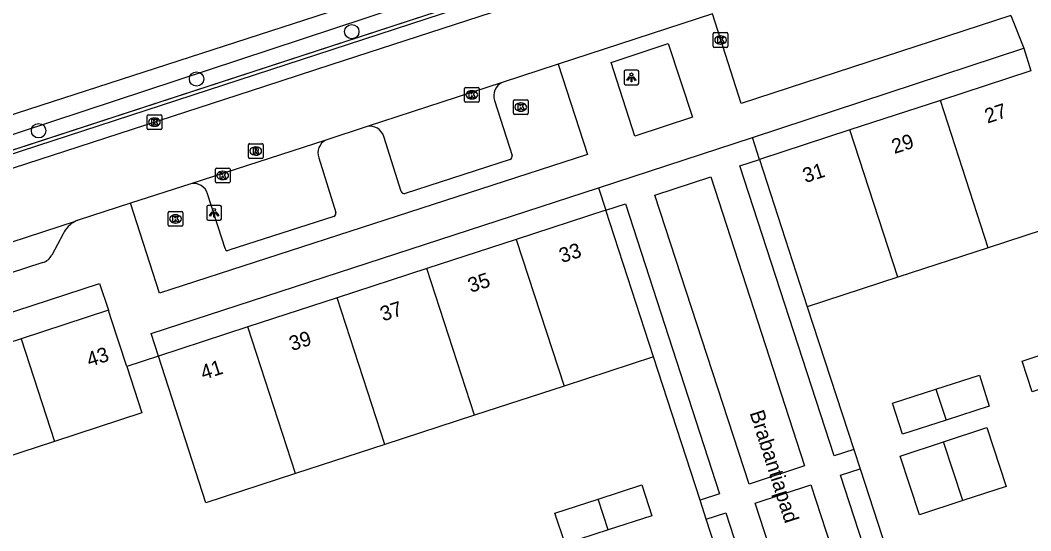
# Model space of a CAD drawing. Extents: x 158087 to 159494, y 382905 to 383981.
# Drawn here: x 159341 to 159409.8, y 383007.6 to 383042.3 of the extents above; entities that cross this region are included whole.
import ezdxf

# ---------------------------------------------------------------- set-up
doc = ezdxf.new("R2010")
doc.units = 0
for name, color, linetype in [('IMGEO_Boom', 7, 'Continuous'), ('IMGEO_Groenvoorziening', 7, 'Continuous'), ('IMGEO_Haag', 7, 'Continuous'), ('IMGEO_Hek', 7, 'Continuous'), ('IMGEO_Kolk', 7, 'Continuous'), ('IMGEO_Lichtpunt', 7, 'Continuous'), ('IMGEO_Openbare_ruimte_label', 7, 'Continuous'), ('IMGEO_Pand', 7, 'Continuous'), ('IMGEO_Pand_nummerreeks', 7, 'Continuous'), ('IMGEO_Parkeervlak_open', 7, 'Continuous'), ('IMGEO_Rijbaan_lokaal_open', 7, 'Continuous'), ('IMGEO_Rioolput', 7, 'Continuous'), ('IMGEO_Voetpad_open', 7, 'Continuous')]:
    doc.layers.add(name, color=color, linetype=linetype)

msp = doc.modelspace()

# ---------------------------------------------------------------- linework, layer by layer
at = {"layer": 'IMGEO_Boom'}
for centre in [(159363.541, 383041.571), (159352.978, 383038.354), (159342.229, 383034.835)]:
    msp.add_circle(centre, 0.489, dxfattribs=at)
at = {"layer": 'IMGEO_Groenvoorziening'}
for points in [[(159284.422, 383017.829), (159391.668, 383052.529)], [(159394.54, 383022.871), (159397.704, 383013.165)], [(159387.246, 383009.726), (159384.078, 383019.462)], [(159398.132, 383011.852), (159403.175, 382996.382)], [(159392.703, 382992.958), (159387.669, 383008.426)]]:
    msp.add_lwpolyline(points, dxfattribs=at)
at = {"layer": 'IMGEO_Haag'}
for points in [[(159377.099, 383115.09), (159382.015, 383099.425), (159394.354, 383061.521), (159394.742, 383059.92), (159394.852, 383058.864), (159394.851, 383057.802), (159394.74, 383056.747), (159394.518, 383055.708), (159394.189, 383054.699), (159393.757, 383053.729), (159392.761, 383052.242), (159392.064, 383051.469), (159391.291, 383050.772), (159390.448, 383050.16), (159389.547, 383049.64), (159388.596, 383049.216), (159285.231, 383015.529), (159284.949, 383016.331)], [(159284.949, 383016.331), (159291.731, 383018.535), (159390.174, 383050.984), (159391.668, 383052.529)]]:
    msp.add_lwpolyline(points, dxfattribs=at)
at = {"layer": 'IMGEO_Hek'}
msp.add_lwpolyline([(159377.099, 383115.09), (159382.015, 383099.425), (159394.354, 383061.521), (159394.742, 383059.92), (159394.852, 383058.864), (159394.851, 383057.802), (159394.74, 383056.747), (159394.518, 383055.708), (159394.189, 383054.699), (159393.757, 383053.729), (159392.761, 383052.242), (159392.064, 383051.469), (159391.291, 383050.772), (159390.448, 383050.16), (159389.547, 383049.64), (159388.596, 383049.216), (159337.033, 383032.412), (159285.231, 383015.529)], dxfattribs=at)
at = {"layer": 'IMGEO_Kolk'}
for p, q in [((159388.14, 383040.578), (159388.14, 383041.43)), ((159388.215, 383041.504), (159389.067, 383041.504)), ((159388.628, 383041.284), (159388.653, 383041.284)), ((159389.141, 383041.43), (159389.141, 383040.578)), ((159389.067, 383040.504), (159388.215, 383040.504)), ((159388.651, 383040.724), (159388.626, 383040.724)), ((159371.213, 383036.85), (159371.213, 383037.702)), ((159371.288, 383037.776), (159372.14, 383037.776)), ((159372.214, 383037.702), (159372.214, 383036.85)), ((159371.724, 383036.996), (159371.699, 383036.996)), ((159371.701, 383037.556), (159371.726, 383037.556)), ((159372.14, 383036.776), (159371.288, 383036.776)), ((159374.543, 383036.02), (159374.543, 383036.872)), ((159374.618, 383036.946), (159375.47, 383036.946)), ((159375.031, 383036.726), (159375.056, 383036.726)), ((159375.544, 383036.872), (159375.544, 383036.02)), ((159349.61, 383034.991), (159349.61, 383035.843)), ((159349.685, 383035.917), (159350.537, 383035.917)), ((159350.098, 383035.697), (159350.123, 383035.697)), ((159350.611, 383035.843), (159350.611, 383034.991)), ((159375.47, 383035.946), (159374.618, 383035.946)), ((159375.054, 383036.166), (159375.029, 383036.166)), ((159350.537, 383034.917), (159349.685, 383034.917)), ((159350.121, 383035.137), (159350.096, 383035.137)), ((159354.256, 383031.37), (159354.256, 383032.222)), ((159354.331, 383032.296), (159355.183, 383032.296)), ((159355.257, 383032.222), (159355.257, 383031.37)), ((159354.767, 383031.516), (159354.742, 383031.516)), ((159354.744, 383032.076), (159354.769, 383032.076)), ((159355.183, 383031.296), (159354.331, 383031.296)), ((159351.047, 383028.412), (159351.047, 383029.264)), ((159351.122, 383029.338), (159351.974, 383029.338)), ((159351.535, 383029.118), (159351.56, 383029.118)), ((159352.048, 383029.264), (159352.048, 383028.412)), ((159351.974, 383028.338), (159351.122, 383028.338)), ((159351.558, 383028.558), (159351.533, 383028.558))]:
    msp.add_line(p, q, dxfattribs=at)
for points in [[(159388.14, 383040.578), (159388.14, 383041.43)], [(159388.215, 383041.504), (159389.067, 383041.504)], [(159388.461, 383041.204), (159388.584, 383041.204), (159388.584, 383041.053), (159388.714, 383041.204), (159388.878, 383041.204), (159388.732, 383041.053), (159388.885, 383040.804), (159388.733, 383040.804), (159388.648, 383040.968), (159388.584, 383040.901), (159388.584, 383040.804), (159388.461, 383040.804), (159388.461, 383041.204)], [(159389.141, 383041.43), (159389.141, 383040.578)], [(159389.067, 383040.504), (159388.215, 383040.504)], [(159371.213, 383036.85), (159371.213, 383037.702)], [(159371.288, 383037.776), (159372.14, 383037.776)], [(159372.214, 383037.702), (159372.214, 383036.85)], [(159371.534, 383037.476), (159371.657, 383037.476), (159371.657, 383037.325), (159371.787, 383037.476), (159371.951, 383037.476), (159371.805, 383037.325), (159371.958, 383037.076), (159371.806, 383037.076), (159371.721, 383037.24), (159371.657, 383037.173), (159371.657, 383037.076), (159371.534, 383037.076), (159371.534, 383037.476)], [(159372.14, 383036.776), (159371.288, 383036.776)], [(159374.543, 383036.02), (159374.543, 383036.872)], [(159374.618, 383036.946), (159375.47, 383036.946)], [(159374.864, 383036.646), (159374.987, 383036.646), (159374.987, 383036.495), (159375.117, 383036.646), (159375.281, 383036.646), (159375.135, 383036.495), (159375.288, 383036.246), (159375.136, 383036.246), (159375.051, 383036.41), (159374.987, 383036.343), (159374.987, 383036.246), (159374.864, 383036.246), (159374.864, 383036.646)], [(159375.544, 383036.872), (159375.544, 383036.02)], [(159349.61, 383034.991), (159349.61, 383035.843)], [(159349.685, 383035.917), (159350.537, 383035.917)], [(159349.931, 383035.617), (159350.054, 383035.617), (159350.054, 383035.466), (159350.184, 383035.617), (159350.348, 383035.617), (159350.202, 383035.466), (159350.355, 383035.217), (159350.203, 383035.217), (159350.118, 383035.381), (159350.054, 383035.314), (159350.054, 383035.217), (159349.931, 383035.217), (159349.931, 383035.617)], [(159350.611, 383035.843), (159350.611, 383034.991)], [(159375.47, 383035.946), (159374.618, 383035.946)], [(159350.537, 383034.917), (159349.685, 383034.917)], [(159354.256, 383031.37), (159354.256, 383032.222)], [(159354.331, 383032.296), (159355.183, 383032.296)], [(159355.257, 383032.222), (159355.257, 383031.37)], [(159354.577, 383031.996), (159354.7, 383031.996), (159354.7, 383031.845), (159354.83, 383031.996), (159354.994, 383031.996), (159354.848, 383031.845), (159355.001, 383031.596), (159354.849, 383031.596), (159354.764, 383031.76), (159354.7, 383031.693), (159354.7, 383031.596), (159354.577, 383031.596), (159354.577, 383031.996)], [(159355.183, 383031.296), (159354.331, 383031.296)], [(159351.047, 383028.412), (159351.047, 383029.264)], [(159351.122, 383029.338), (159351.974, 383029.338)], [(159351.368, 383029.038), (159351.491, 383029.038), (159351.491, 383028.887), (159351.621, 383029.038), (159351.785, 383029.038), (159351.639, 383028.887), (159351.792, 383028.638), (159351.64, 383028.638), (159351.555, 383028.802), (159351.491, 383028.735), (159351.491, 383028.638), (159351.368, 383028.638), (159351.368, 383029.038)], [(159352.048, 383029.264), (159352.048, 383028.412)], [(159351.974, 383028.338), (159351.122, 383028.338)]]:
    msp.add_lwpolyline(points, dxfattribs=at)
for centre, start, end in [((159388.217, 383041.428), 91.55205, 178.44795), ((159388.217, 383041.428), 91.55205, 178.44795), ((159389.065, 383041.428), 1.55205, 88.44795), ((159389.065, 383041.428), 1.55205, 88.44795), ((159388.217, 383040.58), 181.55205, 268.44795), ((159388.217, 383040.58), 181.55205, 268.44795), ((159389.065, 383040.58), 271.55205, 358.44795), ((159389.065, 383040.58), 271.55205, 358.44795), ((159371.29, 383037.7), 91.55205, 178.44795), ((159371.29, 383037.7), 91.55205, 178.44795), ((159372.138, 383037.7), 1.55205, 88.44795), ((159372.138, 383037.7), 1.55205, 88.44795), ((159371.29, 383036.852), 181.55205, 268.44795), ((159371.29, 383036.852), 181.55205, 268.44795), ((159372.138, 383036.852), 271.55205, 358.44795), ((159372.138, 383036.852), 271.55205, 358.44795), ((159374.62, 383036.87), 91.55205, 178.44795), ((159374.62, 383036.87), 91.55205, 178.44795), ((159375.468, 383036.87), 1.55205, 88.44795), ((159375.468, 383036.87), 1.55205, 88.44795), ((159349.687, 383035.841), 91.55205, 178.44795), ((159349.687, 383035.841), 91.55205, 178.44795), ((159350.535, 383035.841), 1.55205, 88.44795), ((159350.535, 383035.841), 1.55205, 88.44795), ((159374.62, 383036.022), 181.55205, 268.44795), ((159374.62, 383036.022), 181.55205, 268.44795), ((159375.468, 383036.022), 271.55205, 358.44795), ((159375.468, 383036.022), 271.55205, 358.44795), ((159349.687, 383034.993), 181.55205, 268.44795), ((159349.687, 383034.993), 181.55205, 268.44795), ((159350.535, 383034.993), 271.55205, 358.44795), ((159350.535, 383034.993), 271.55205, 358.44795), ((159354.333, 383032.22), 91.55205, 178.44795), ((159354.333, 383032.22), 91.55205, 178.44795), ((159355.181, 383032.22), 1.55205, 88.44795), ((159355.181, 383032.22), 1.55205, 88.44795), ((159354.333, 383031.372), 181.55205, 268.44795), ((159354.333, 383031.372), 181.55205, 268.44795), ((159355.181, 383031.372), 271.55205, 358.44795), ((159355.181, 383031.372), 271.55205, 358.44795), ((159351.124, 383029.262), 91.55205, 178.44795), ((159351.124, 383029.262), 91.55205, 178.44795), ((159351.972, 383029.262), 1.55205, 88.44795), ((159351.972, 383029.262), 1.55205, 88.44795), ((159351.124, 383028.414), 181.55205, 268.44795), ((159351.124, 383028.414), 181.55205, 268.44795), ((159351.972, 383028.414), 271.55205, 358.44795), ((159351.972, 383028.414), 271.55205, 358.44795)]:
    msp.add_arc(centre, 0.0765, start, end, dxfattribs=at)
for centre, major_axis, ratio, start_param, end_param in [((159388.627, 383041.004), (-0.387, 0.002), 0.722429, 4.712389, 7.853982), ((159388.652, 383041.004), (-0.39, 0.002), 0.717154, 1.570796, 4.712389), ((159371.7, 383037.276), (-0.387, 0.002), 0.722429, 4.712389, 7.853982), ((159371.725, 383037.276), (-0.39, 0.002), 0.717154, 1.570796, 4.712389), ((159375.03, 383036.446), (-0.387, 0.002), 0.722429, 4.712389, 7.853982), ((159375.055, 383036.446), (-0.39, 0.002), 0.717154, 1.570796, 4.712389), ((159350.097, 383035.417), (-0.387, 0.002), 0.722429, 4.712389, 7.853982), ((159350.122, 383035.417), (-0.39, 0.002), 0.717154, 1.570796, 4.712389), ((159354.743, 383031.796), (-0.387, 0.002), 0.722429, 4.712389, 7.853982), ((159354.768, 383031.796), (-0.39, 0.002), 0.717154, 1.570796, 4.712389), ((159351.534, 383028.838), (-0.387, 0.002), 0.722429, 4.712389, 7.853982), ((159351.559, 383028.838), (-0.39, 0.002), 0.717154, 1.570796, 4.712389)]:
    msp.add_ellipse(centre, major_axis=major_axis, ratio=ratio, start_param=start_param, end_param=end_param, dxfattribs=at)
at = {"layer": 'IMGEO_Lichtpunt'}
for p, q in [((159382.074, 383038.865), (159382.074, 383038.058)), ((159382.074, 383038.865), (159382.074, 383038.058)), ((159382.976, 383038.96), (159382.168, 383038.96)), ((159382.976, 383038.96), (159382.168, 383038.96)), ((159383.07, 383038.058), (159383.07, 383038.865)), ((159383.07, 383038.058), (159383.07, 383038.865)), ((159382.168, 383037.964), (159382.976, 383037.964)), ((159382.168, 383037.964), (159382.976, 383037.964)), ((159353.672, 383029.662), (159353.672, 383028.855)), ((159353.672, 383029.662), (159353.672, 383028.855)), ((159354.574, 383029.757), (159353.766, 383029.757)), ((159354.574, 383029.757), (159353.766, 383029.757)), ((159354.668, 383028.855), (159354.668, 383029.662)), ((159354.668, 383028.855), (159354.668, 383029.662)), ((159353.766, 383028.761), (159354.574, 383028.761)), ((159353.766, 383028.761), (159354.574, 383028.761))]:
    msp.add_line(p, q, dxfattribs=at)
for points in [[(159382.448, 383038.529), (159382.487, 383038.501), (159382.299, 383038.239), (159382.261, 383038.266), (159382.448, 383038.529)], [(159382.55, 383038.481), (159382.597, 383038.481), (159382.597, 383038.159), (159382.55, 383038.159), (159382.55, 383038.481)], [(159382.66, 383038.501), (159382.698, 383038.528), (159382.885, 383038.266), (159382.846, 383038.238), (159382.66, 383038.501)], [(159354.046, 383029.326), (159354.085, 383029.298), (159353.897, 383029.036), (159353.859, 383029.063), (159354.046, 383029.326)], [(159354.148, 383029.278), (159354.195, 383029.278), (159354.195, 383028.956), (159354.148, 383028.956), (159354.148, 383029.278)], [(159354.258, 383029.298), (159354.296, 383029.325), (159354.483, 383029.063), (159354.444, 383029.035), (159354.258, 383029.298)]]:
    msp.add_lwpolyline(points, dxfattribs=at)
for centre in [(159382.573, 383038.663), (159354.171, 383029.46)]:
    msp.add_circle(centre, 0.0994, dxfattribs=at)
for centre, start, end in [((159382.168, 383038.865), 90, 180), ((159382.168, 383038.865), 90, 180), ((159382.976, 383038.865), 0, 90), ((159382.976, 383038.865), 0, 90), ((159382.168, 383038.058), 180, 270), ((159382.168, 383038.058), 180, 270), ((159382.976, 383038.058), 270, 0), ((159382.976, 383038.058), 270, 360), ((159353.766, 383029.662), 90, 180), ((159353.766, 383029.662), 90, 180), ((159354.574, 383029.662), 0, 90), ((159354.574, 383029.662), 0, 90), ((159353.766, 383028.855), 180, 270), ((159353.766, 383028.855), 180, 270), ((159354.574, 383028.855), 270, 0), ((159354.574, 383028.855), 270, 360)]:
    msp.add_arc(centre, 0.0946, start, end, dxfattribs=at)
at = {"layer": 'IMGEO_Pand'}
for points in [[(159409.765, 383038.915), (159403.6, 383036.901)], [(159403.6, 383036.901), (159397.441, 383034.89)], [(159406.861, 383026.882), (159403.6, 383036.901)], [(159397.441, 383034.89), (159391.295, 383032.883)], [(159400.701, 383024.877), (159397.441, 383034.89)], [(159391.295, 383032.883), (159394.54, 383022.871)], [(159380.822, 383029.434), (159374.739, 383027.453)], [(159384.078, 383019.462), (159380.822, 383029.434)], [(159413.022, 383028.888), (159406.861, 383026.882)], [(159374.739, 383027.453), (159368.647, 383025.468)], [(159374.739, 383027.453), (159377.986, 383017.479)], [(159406.861, 383026.882), (159400.701, 383024.877)], [(159368.647, 383025.468), (159362.555, 383023.484)], [(159371.893, 383015.496), (159368.647, 383025.468)], [(159400.701, 383024.877), (159394.54, 383022.871)], [(159362.555, 383023.484), (159356.463, 383021.5)], [(159365.801, 383013.513), (159362.555, 383023.484)], [(159346.978, 383022.63), (159341.04, 383020.694)], [(159348.223, 383018.815), (159347.146, 383022.117), (159346.978, 383022.63)], [(159356.463, 383021.5), (159350.38, 383019.518)], [(159359.708, 383011.53), (159356.463, 383021.5)], [(159341.04, 383020.694), (159335.24, 383018.803)], [(159341.04, 383020.694), (159343.315, 383013.715)], [(159409.85, 383017.086), (159409.169, 383019.176), (159412.209, 383020.19), (159412.885, 383018.08), (159409.85, 383017.086)], [(159359.708, 383011.53), (159353.616, 383009.547), (159350.38, 383019.518)], [(159384.078, 383019.462), (159377.986, 383017.479)], [(159348.223, 383018.815), (159349.255, 383015.652), (159343.315, 383013.715)], [(159403.302, 383017.264), (159406.254, 383018.222), (159406.929, 383016.117), (159403.984, 383015.163)], [(159377.986, 383017.479), (159371.893, 383015.496)], [(159403.984, 383015.163), (159401.018, 383014.202), (159400.35, 383016.306), (159403.302, 383017.264)], [(159403.302, 383017.264), (159403.984, 383015.163)], [(159371.893, 383015.496), (159365.801, 383013.513)], [(159403.823, 383013.688), (159406.771, 383014.653), (159408.079, 383010.645), (159405.132, 383009.689)], [(159343.315, 383013.715), (159337.515, 383011.824)], [(159405.132, 383009.689), (159402.175, 383008.73), (159400.875, 383012.722), (159403.823, 383013.688)], [(159405.132, 383009.689), (159403.823, 383013.688)], [(159365.801, 383013.513), (159359.708, 383011.53)], [(159380.319, 383009.794), (159383.286, 383010.758), (159383.963, 383008.653), (159380.998, 383007.7)], [(159380.998, 383007.7), (159378.064, 383006.757), (159377.351, 383008.831), (159380.319, 383009.794)], [(159380.998, 383007.7), (159380.319, 383009.794)]]:
    msp.add_lwpolyline(points, dxfattribs=at)
at = {"layer": 'IMGEO_Parkeervlak_open'}
for points in [[(159373.262, 383036.89), (159374.454, 383033.155)], [(159366.902, 383030.709), (159365.725, 383034.446)], [(159361.289, 383032.998), (159362.451, 383029.275)], [(159374.323, 383032.889), (159367.17, 383030.571)], [(159354.914, 383026.819), (159353.721, 383030.547)], [(159362.326, 383029.01), (159355.176, 383026.708)]]:
    msp.add_lwpolyline(points, dxfattribs=at)
for centre, radius, start, end in [((159374.201, 383037.217), 0.994, 114.9778, 199.20063), ((159364.792, 383034.159), 0.976, 17.09072, 102.49611), ((159362.233, 383033.319), 0.997, 117.9444, 198.76542), ((159374.248, 383033.091), 0.216, 290.31687, 17.24437), ((159352.795, 383030.289), 0.962, 15.55385, 102.47407), ((159367.113, 383030.79), 0.227, 201.05813, 284.45169), ((159362.244, 383029.211), 0.217, 292.20423, 17.28944), ((159355.09, 383026.87), 0.183, 196.15014, 297.9286)]:
    msp.add_arc(centre, radius, start, end, dxfattribs=at)
at = {"layer": 'IMGEO_Rijbaan_lokaal_open'}
for points in [[(159392.011, 383049.031), (159388.987, 383048.048), (159362.19, 383039.334), (159357.609, 383037.846), (159318.834, 383025.268)], [(159388.082, 383042.789), (159377.578, 383039.358)], [(159377.578, 383039.358), (159373.781, 383038.118)], [(159373.781, 383038.118), (159364.581, 383035.112)], [(159364.581, 383035.112), (159361.766, 383034.2)], [(159361.766, 383034.2), (159352.587, 383031.228)], [(159352.587, 383031.228), (159348.487, 383029.908)], [(159348.487, 383029.908), (159344.931, 383028.763)], [(159320.388, 383020.749), (159344.731, 383028.678)]]:
    msp.add_lwpolyline(points, dxfattribs=at)
msp.add_arc((159345.469, 383027.218), 1.636, 109.21722, 116.83376, dxfattribs=at)
at = {"layer": 'IMGEO_Rioolput'}
for p, q in [((159356.504, 383033.03), (159356.504, 383033.882)), ((159356.579, 383033.956), (159357.431, 383033.956)), ((159356.992, 383033.736), (159357.017, 383033.736)), ((159357.505, 383033.882), (159357.505, 383033.03)), ((159357.431, 383032.956), (159356.579, 383032.956)), ((159357.015, 383033.176), (159356.99, 383033.176))]:
    msp.add_line(p, q, dxfattribs=at)
for points in [[(159356.504, 383033.03), (159356.504, 383033.882)], [(159356.579, 383033.956), (159357.431, 383033.956)], [(159357.093, 383033.654), (159356.841, 383033.656), (159356.841, 383033.256)], [(159357.019, 383033.575), (159356.965, 383033.575), (159356.965, 383033.494)], [(159357.505, 383033.882), (159357.505, 383033.03)], [(159357.431, 383032.956), (159356.579, 383032.956)], [(159356.841, 383033.256), (159356.965, 383033.256), (159356.965, 383033.418), (159356.976, 383033.418)], [(159356.965, 383033.494), (159357.017, 383033.494)], [(159357.023, 383033.389), (159357.094, 383033.256), (159357.234, 383033.256), (159357.169, 383033.382)]]:
    msp.add_lwpolyline(points, dxfattribs=at)
for centre, radius, start, end in [((159356.581, 383033.88), 0.0765, 91.55205, 178.44795), ((159356.581, 383033.88), 0.0765, 91.55205, 178.44795), ((159357.025, 383033.479), 0.0964, 77.00612, 93.18647), ((159357.039, 383033.536), 0.0378, 276.66336, 79.67722), ((159357.092, 383033.544), 0.109, 350.36119, 89.41601), ((159357.09, 383033.544), 0.112, 277.58423, 350.98172), ((159357.429, 383033.88), 0.0765, 1.55205, 88.44795), ((159357.429, 383033.88), 0.0765, 1.55205, 88.44795), ((159356.581, 383033.032), 0.0765, 181.55205, 268.44795), ((159356.581, 383033.032), 0.0765, 181.55205, 268.44795), ((159356.975, 383033.365), 0.0533, 26.02933, 88.69889), ((159357.001, 383033.683), 0.19, 274.7715, 282.96867), ((159357.074, 383033.329), 0.108, 29.51342, 73.79051), ((159357.429, 383033.032), 0.0765, 271.55205, 358.44795), ((159357.429, 383033.032), 0.0765, 271.55205, 358.44795)]:
    msp.add_arc(centre, radius, start, end, dxfattribs=at)
for centre, major_axis, ratio, start_param, end_param in [((159356.991, 383033.456), (-0.387, 0.002), 0.722429, 4.712389, 7.853982), ((159357.016, 383033.456), (-0.39, 0.002), 0.717154, 1.570796, 4.712389)]:
    msp.add_ellipse(centre, major_axis=major_axis, ratio=ratio, start_param=start_param, end_param=end_param, dxfattribs=at)
at = {"layer": 'IMGEO_Voetpad_open'}
for points in [[(159388.686, 383048.983), (159238.374, 383000), (159184.451, 382982.428)], [(159408.385, 383042.674), (159390.043, 383036.688), (159388.082, 383042.789)], [(159408.385, 383042.674), (159409.27, 383040.437)], [(159381.191, 383039.464), (159385.083, 383040.754), (159386.726, 383035.754), (159382.807, 383034.46), (159381.191, 383039.464)], [(159390.811, 383034.377), (159409.27, 383040.437)], [(159409.27, 383040.437), (159409.765, 383038.915)], [(159377.578, 383039.358), (159379.576, 383033.227), (159350.459, 383023.804), (159348.487, 383029.908)], [(159380.323, 383030.961), (159390.811, 383034.377)], [(159391.295, 383032.883), (159390.811, 383034.377)], [(159397.704, 383013.165), (159396.373, 383012.731), (159389.946, 383032.443), (159391.295, 383032.883)], [(159394.363, 383012.051), (159390.588, 383010.82), (159384.177, 383030.458), (159387.968, 383031.709), (159394.363, 383012.051)], [(159350.38, 383019.518), (159349.879, 383021.061), (159380.323, 383030.961)], [(159380.323, 383030.961), (159380.822, 383029.434)], [(159380.822, 383029.434), (159382.168, 383029.872), (159388.569, 383010.155), (159387.246, 383009.726)], [(159343.895, 383027.819), (159343.124, 383026.382)], [(159342.52, 383025.873), (159321.028, 383018.886)], [(159306.105, 383009.303), (159305.506, 383011.139), (159346.378, 383024.461), (159346.978, 383022.63)], [(159350.38, 383019.518), (159348.223, 383018.815)], [(159397.704, 383013.165), (159398.132, 383011.852)], [(159405.255, 382989.986), (159403.933, 382989.555), (159396.802, 383011.418), (159398.132, 383011.852)], [(159401.922, 382988.88), (159398.138, 382987.61), (159391.006, 383009.517), (159394.787, 383010.758), (159401.922, 382988.88)], [(159387.669, 383008.426), (159387.246, 383009.726)], [(159387.669, 383008.426), (159388.996, 383008.857), (159396.123, 382986.934), (159394.791, 382986.501)]]:
    msp.add_lwpolyline(points, dxfattribs=at)
for centre, radius, start, end in [((159345.529, 383027.065), 1.799, 116.32223, 155.23261), ((159342.189, 383026.878), 1.058, 288.20675, 332.03595)]:
    msp.add_arc(centre, radius, start, end, dxfattribs=at)

# ---------------------------------------------------------------- texts
at = {"layer": 'IMGEO_Openbare_ruimte_label'}
msp.add_text('Brabantiapad', height=1, rotation=287.81889, dxfattribs=at).set_placement((159390.608, 383015.657))
at = {"layer": 'IMGEO_Pand_nummerreeks'}
for s, rotation, p in [('27', 18.08828, (159406.801, 383035.317)), ('29', 18.08828, (159400.47, 383033.249)), ('31', 18.08828, (159394.417, 383031.273)), ('33', 18.04244, (159377.843, 383025.834)), ('35', 18.04244, (159371.638, 383023.813)), ('37', 18.04244, (159365.668, 383021.868)), ('39', 18.04244, (159359.472, 383019.85)), ('43', 18.05963, (159345.69, 383018.761)), ('41', 18.04244, (159353.443, 383017.886))]:
    msp.add_text(s, height=1, rotation=rotation, dxfattribs=at).set_placement(p)

doc.saveas('drawing.dxf')
